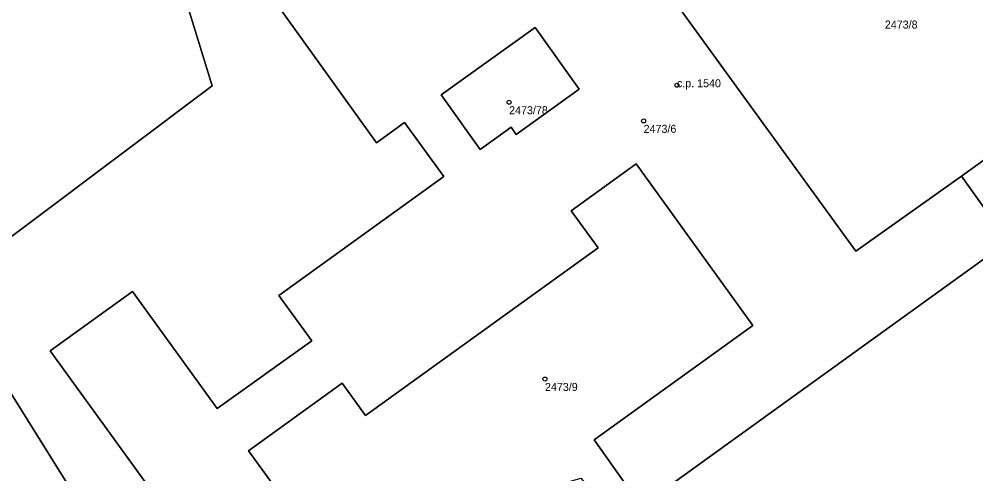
# Model space of a CAD drawing. Extents: x -878211 to -870363, y -1058464 to -1052522.
# Drawn here: x -874079.7 to -873960.2, y -1055781.8 to -1055725 of the extents above; entities that cross this region are included whole.
import ezdxf

# ---------------------------------------------------------------- set-up
doc = ezdxf.new("R2010")
doc.units = 0
for name, color, linetype in [('Definiční body', 7, 'Continuous'), ('Polygon budovy', 7, 'Continuous'), ('Polygon parcely', 7, 'Continuous')]:
    doc.layers.add(name, color=color, linetype=linetype)

msp = doc.modelspace()

# ---------------------------------------------------------------- linework, layer by layer
at = {"layer": 'Definiční body'}
for centre in [(-873997.56, -1055733.26994), (-874018.52, -1055735.39994), (-874001.72, -1055737.72994), (-874014.04, -1055769.98994)]:
    msp.add_circle(centre, 0.25, dxfattribs=at)
at = {"layer": 'Polygon budovy'}
msp.add_lwpolyline([(-874047.21, -1055723.6), (-874035.07, -1055740.45), (-874031.59, -1055737.94), (-874026.68, -1055744.69), (-874047.27, -1055759.56), (-874043.18, -1055765.22), (-874055, -1055773.68), (-874065.58, -1055759.04), (-874075.87, -1055766.45), (-874057.78, -1055791.44), (-874047.42, -1055784), (-874051.08, -1055778.98), (-874039.36, -1055770.5), (-874036.45, -1055774.54), (-874007.39, -1055753.6), (-874010.76, -1055748.95), (-874002.66, -1055743.11), (-873988.07, -1055763.29), (-874007.89, -1055777.6), (-874002.01, -1055785.87), (-873956.16, -1055752.78), (-873962.01, -1055744.63), (-873975.21, -1055754.01), (-874000.1, -1055719.65)], dxfattribs=at)
msp.add_lwpolyline([(-874027.01, -1055734.47), (-874015.26, -1055726.07), (-874009.75, -1055733.78), (-874017.63, -1055739.42), (-874018.27, -1055738.53), (-874022.14, -1055741.29)], close=True, dxfattribs=at)
at = {"layer": 'Polygon parcely'}
for points in [[(-874089.08, -1055758.46), (-874055.62, -1055733.36), (-874058.58, -1055723.73), (-874057.09, -1055720.31), (-874054.52, -1055718.53), (-874015.67, -1055691.27), (-874013.35, -1055690.84), (-874009.99, -1055688.53), (-874006.78, -1055692.98), (-874003.94, -1055692.16), (-873987.8, -1055680.69), (-873988.96, -1055679.08), (-873978.02, -1055671.16), (-873976.74, -1055672.63), (-873975.92, -1055672.06), (-873974.98, -1055671.54), (-873976.18, -1055669.96), (-873978.43, -1055667.02), (-873981.7, -1055662.41), (-874004.89, -1055661.92), (-874046.49, -1055661.35), (-874057.11, -1055647.06), (-874143.88, -1055710.4)], [(-874047.21, -1055723.6), (-874035.07, -1055740.45), (-874031.59, -1055737.94), (-874026.68, -1055744.69), (-874047.27, -1055759.56), (-874043.18, -1055765.22), (-874055, -1055773.68), (-874065.58, -1055759.04), (-874075.87, -1055766.45), (-874057.78, -1055791.44), (-874047.42, -1055784), (-874051.08, -1055778.98), (-874039.36, -1055770.5), (-874036.45, -1055774.54), (-874007.39, -1055753.6), (-874010.76, -1055748.95), (-874002.66, -1055743.11), (-873988.07, -1055763.29), (-874007.89, -1055777.6), (-874002.01, -1055785.87), (-873956.16, -1055752.78), (-873962.01, -1055744.63), (-873975.21, -1055754.01), (-874000.1, -1055719.65)], [(-873956.16, -1055752.78), (-874002.01, -1055785.87), (-874007.89, -1055777.6), (-873988.07, -1055763.29), (-874002.66, -1055743.11), (-874010.76, -1055748.95), (-874007.39, -1055753.6), (-874036.45, -1055774.54), (-874039.36, -1055770.5), (-874051.08, -1055778.98), (-874047.42, -1055784), (-874057.78, -1055791.44), (-874075.87, -1055766.45), (-874065.58, -1055759.04), (-874055, -1055773.68), (-874043.18, -1055765.22), (-874047.27, -1055759.56), (-874026.68, -1055744.69), (-874031.59, -1055737.94), (-874035.07, -1055740.45), (-874047.21, -1055723.6)], [(-874058.58, -1055723.73), (-874055.62, -1055733.36), (-874089.08, -1055758.46), (-874066.12, -1055795.26), (-874064.01, -1055798.79), (-874057.8, -1055796.84), (-874049.97, -1055794.46), (-874028.88, -1055788.01), (-874009.58, -1055782.39), (-873988.43, -1055807.41), (-873941.29, -1055773.04)]]:
    msp.add_lwpolyline(points, dxfattribs=at)
for points in [[(-873943.66, -1055712.93), (-873974.98, -1055671.54), (-873975.92, -1055672.06), (-873961.66, -1055691.97), (-873967.95, -1055696.53), (-873964.97, -1055700.7), (-873970.77, -1055704.82), (-873973.72, -1055700.65), (-873989.65, -1055712.15), (-874003.94, -1055692.16), (-874006.78, -1055692.98), (-874009.76, -1055695.3), (-874011.91, -1055697.47), (-873997.31, -1055717.63), (-874000.1, -1055719.65), (-873975.21, -1055754.01), (-873962.01, -1055744.63), (-873934.83, -1055725.07)], [(-874018.27, -1055738.53), (-874022.14, -1055741.29), (-874027.01, -1055734.47), (-874015.26, -1055726.07), (-874009.75, -1055733.78), (-874017.63, -1055739.42)], [(-874018.27, -1055738.53), (-874017.63, -1055739.42), (-874009.75, -1055733.78), (-874015.26, -1055726.07), (-874027.01, -1055734.47), (-874022.14, -1055741.29)], [(-873962.01, -1055744.63), (-873956.16, -1055752.78), (-873956, -1055752.64), (-873941.29, -1055773.04), (-873915.9, -1055754.59), (-873915.35, -1055754.21), (-873915.19, -1055753.92), (-873915.27, -1055753.61), (-873927.89, -1055736.26), (-873934.83, -1055725.07)], [(-874089.08, -1055758.46), (-874091.17, -1055755.02), (-874101.7, -1055763.12), (-874107.06, -1055760.97), (-874100.33, -1055768.93), (-874098.02, -1055771.74), (-874084.91, -1055786.98), (-874082.34, -1055785.69), (-874074.24, -1055793.15), (-874081.76, -1055796.04), (-874080.67, -1055799.12), (-874066.12, -1055795.26)]]:
    msp.add_lwpolyline(points, close=True, dxfattribs=at)

# ---------------------------------------------------------------- texts
at = {"layer": 'Definiční body'}
for s, p in [('2473/8', (-873971.58, -1055726.179)), ('c.p. 1540', (-873997.56, -1055733.52)), ('2473/78', (-874018.52, -1055736.889)), ('2473/6', (-874001.72, -1055739.219)), ('2473/9', (-874014.04, -1055771.479))]:
    msp.add_text(s, height=0.999996, dxfattribs=at).set_placement(p)

doc.saveas('drawing.dxf')
